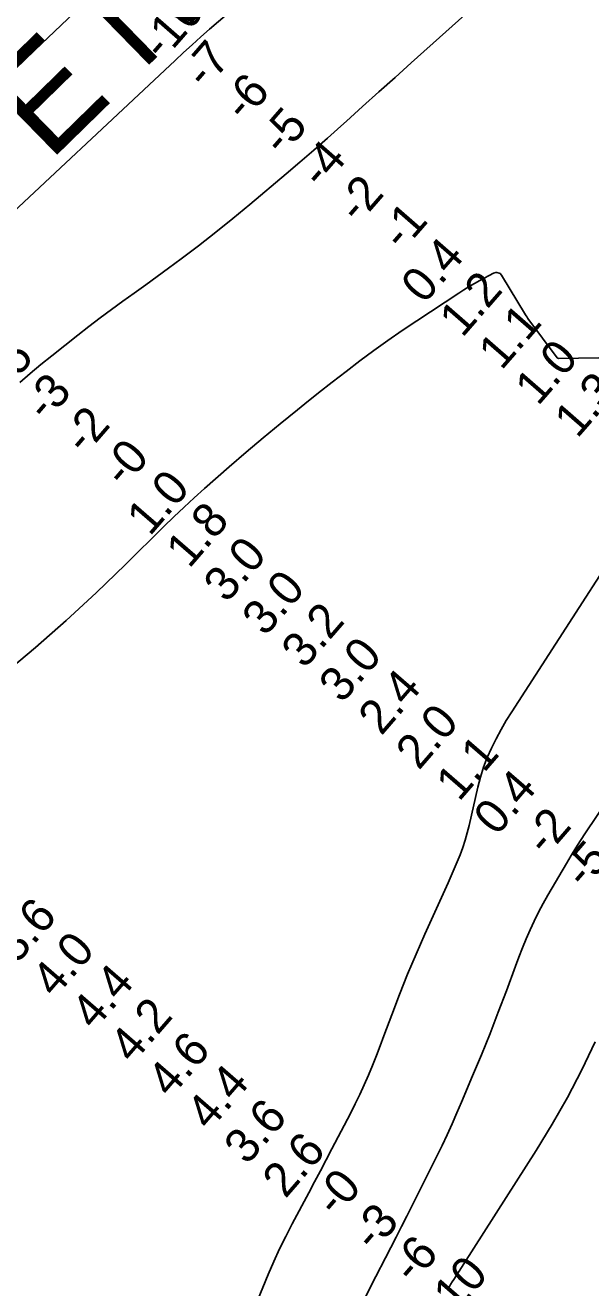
# Model space of a CAD drawing. Extents: x 3324104 to 3361979, y 612876 to 638273.
# Drawn here: x 3337486 to 3338596, y 620863 to 623340 of the extents above; entities that cross this region are included whole.
import ezdxf

# ---------------------------------------------------------------- set-up
doc = ezdxf.new("R2010")
doc.units = 0
for name, color, linetype in [('V-RIVR-IDEN', 7, 'Continuous'), ('V-RIVR-RANG', 7, 'Continuous'), ('V-TOPO-DPTH', 7, 'Continuous'), ('V-TOPO-MINR', 7, 'Continuous'), ('V-TOPO-WATR', 7, 'Continuous')]:
    doc.layers.add(name, color=color, linetype=linetype)

msp = doc.modelspace()

# ---------------------------------------------------------------- linework, layer by layer
at = {"layer": 'V-TOPO-DPTH'}
for points in [[(3337905.2, 623381.6), (3337848, 623332.2), (3337830.8, 623317.2), (3337813.8, 623302), (3337796.9, 623286.7), (3337780.2, 623271.2), (3337401.1, 622916.2)], [(3337401.1, 622916.2), (3337780.2, 623271.2), (3337796.9, 623286.7), (3337813.8, 623302), (3337830.8, 623317.2), (3337848, 623332.2), (3337905.2, 623381.6)], [(3338409.8, 622854.8), (3338405.5, 622853.4), (3338378.2, 622839), (3338367.7, 622833.2), (3338357.3, 622827.3), (3338347.1, 622821), (3338337, 622814.6), (3338254.5, 622760.3), (3338226.2, 622741.2), (3338198.1, 622721.8), (3338170.4, 622701.8), (3338142.9, 622681.4), (3338115.8, 622660.7), (3338088.7, 622639.8), (3338061.8, 622618.7), (3338035, 622597.4), (3338020.3, 622585.6), (3337986.4, 622558.1), (3337952.8, 622530.3), (3337919.5, 622502.1), (3337886.6, 622473.5), (3337838.2, 622431), (3337817.8, 622412.7), (3337797.7, 622394.2), (3337777.9, 622375.4), (3337758.3, 622356.3), (3337683.1, 622281.9), (3337625.3, 622226.3), (3337566.5, 622171.8), (3337506.2, 622119), (3337444.8, 622067.4)], [(3337444.8, 622067.4), (3337506.2, 622119), (3337566.5, 622171.8), (3337625.3, 622226.3), (3337683.1, 622281.9), (3337758.3, 622356.3), (3337777.9, 622375.4), (3337797.7, 622394.2), (3337817.8, 622412.7), (3337838.2, 622431), (3337886.6, 622473.5), (3337919.5, 622502.1), (3337952.8, 622530.3), (3337986.4, 622558.1), (3338020.3, 622585.6), (3338035, 622597.4), (3338061.8, 622618.7), (3338088.7, 622639.8), (3338115.8, 622660.7), (3338142.9, 622681.4), (3338170.4, 622701.8), (3338198.1, 622721.8), (3338226.2, 622741.2), (3338254.5, 622760.3), (3338337, 622814.6), (3338347.1, 622821), (3338357.3, 622827.3), (3338367.7, 622833.2), (3338378.2, 622839), (3338405.5, 622853.4), (3338409.8, 622854.8)], [(3338651.2, 622688.2), (3338532.7, 622686.4), (3338531.4, 622686.7), (3338530.9, 622687), (3338530.5, 622687.5), (3338473, 622764.8), (3338471.2, 622767.4), (3338469.4, 622770.1), (3338468.2, 622772), (3338421.2, 622849.7), (3338418.2, 622852.9), (3338416.3, 622853.9), (3338412, 622854.9), (3338409.8, 622854.8)], [(3338409.8, 622854.8), (3338412, 622854.9), (3338416.3, 622853.9), (3338418.2, 622852.9), (3338421.2, 622849.7), (3338468.2, 622772), (3338469.4, 622770.1), (3338471.2, 622767.4), (3338473, 622764.8), (3338530.5, 622687.5), (3338530.9, 622687), (3338531.4, 622686.7), (3338532.7, 622686.4), (3338651.2, 622688.2)], [(3337941.7, 620837.6), (3337952.2, 620863.1), (3337962.8, 620888.5), (3337973.9, 620913.7), (3337985.5, 620938.7), (3337997.7, 620963.4), (3338010.3, 620987.9), (3338042.6, 621048.5), (3338054.1, 621070.1), (3338065.5, 621091.8), (3338076.9, 621113.4), (3338088.2, 621135.2), (3338124.3, 621204.7), (3338133.6, 621223.2), (3338142.7, 621241.8), (3338151.3, 621260.7), (3338159.6, 621279.7), (3338167.6, 621298.8), (3338175.4, 621318), (3338182.9, 621337.4), (3338190.2, 621356.8), (3338205.4, 621398.2), (3338220.7, 621438.2), (3338236.5, 621477.9), (3338253.2, 621517.3), (3338270.5, 621556.5), (3338316.2, 621657.1), (3338322.4, 621670.8), (3338328.3, 621684.6), (3338334.1, 621698.5), (3338339.8, 621712.4), (3338345, 621726.5), (3338349.8, 621740.8), (3338353.9, 621755.2), (3338357.5, 621769.8), (3338374.6, 621845), (3338379.7, 621864.7), (3338385.8, 621884.1), (3338393.1, 621903.1), (3338401.3, 621921.7), (3338410.6, 621940), (3338420.2, 621958), (3338430.5, 621975.6), (3338441.3, 621993), (3338752.2, 622473.9)], [(3338752.2, 622473.9), (3338441.3, 621993), (3338430.5, 621975.6), (3338420.2, 621958), (3338410.6, 621940), (3338401.3, 621921.7), (3338393.1, 621903.1), (3338385.8, 621884.1), (3338379.7, 621864.7), (3338374.6, 621845), (3338357.5, 621769.8), (3338353.9, 621755.2), (3338349.8, 621740.8), (3338345, 621726.5), (3338339.8, 621712.4), (3338334.1, 621698.5), (3338328.3, 621684.6), (3338322.4, 621670.8), (3338316.2, 621657.1), (3338270.5, 621556.5), (3338253.2, 621517.3), (3338236.5, 621477.9), (3338220.7, 621438.2), (3338205.4, 621398.2), (3338190.2, 621356.8), (3338182.9, 621337.4), (3338175.4, 621318), (3338167.6, 621298.8), (3338159.6, 621279.7), (3338151.3, 621260.7), (3338142.7, 621241.8), (3338133.6, 621223.2), (3338124.3, 621204.7), (3338088.2, 621135.2), (3338076.9, 621113.4), (3338065.5, 621091.8), (3338054.1, 621070.1), (3338042.6, 621048.5), (3338010.3, 620987.9), (3337997.7, 620963.4), (3337985.5, 620938.7), (3337973.9, 620913.7), (3337962.8, 620888.5), (3337952.2, 620863.1), (3337941.7, 620837.6)], [(3338314.8, 620858.7), (3338318, 620863.8), (3338321.2, 620868.8), (3338324.4, 620873.9), (3338327.6, 620879), (3338489, 621131.6), (3338520.7, 621183.5), (3338550.8, 621236.2), (3338578.8, 621290.1), (3338605.2, 621344.8)], [(3338605.2, 621344.8), (3338578.8, 621290.1), (3338550.8, 621236.2), (3338520.7, 621183.5), (3338489, 621131.6), (3338327.6, 620879), (3338324.4, 620873.9), (3338321.2, 620868.8), (3338318, 620863.8), (3338314.8, 620858.7)]]:
    msp.add_lwpolyline(points, dxfattribs=at)
at = {"layer": 'V-TOPO-MINR'}
for points in [[(3337475.1, 622638.8), (3337495.8, 622656.7), (3337516.9, 622674.2), (3337538.1, 622691.5), (3337589.1, 622732), (3337610.9, 622749.1), (3337632.9, 622765.9), (3337655.1, 622782.3), (3337677.5, 622798.6), (3337700, 622814.7), (3337722.5, 622830.8), (3337744.8, 622847.1), (3337767.2, 622863.5), (3337791.9, 622881.7), (3337826.2, 622907.5), (3337860.2, 622933.8), (3337893.7, 622960.8), (3337926.9, 622988.2), (3337998.2, 623048.3), (3338025.4, 623071.5), (3338052.5, 623094.9), (3338079.3, 623118.5), (3338105.9, 623142.3), (3338116.5, 623151.9), (3338148.3, 623180.6), (3338180.2, 623209.2), (3338212, 623237.9), (3338244, 623266.5), (3338584.3, 623571.3)], [(3337401.1, 622916.2), (3337780.2, 623271.2), (3337796.9, 623286.7), (3337813.8, 623302), (3337830.8, 623317.2), (3337848, 623332.2), (3337905.2, 623381.6)], [(3337466.2, 623253.9), (3337504.7, 623291.1), (3337543.5, 623328.1), (3337582.5, 623364.9)], [(3338779.3, 622041.6), (3338586.1, 621755.3), (3338576.4, 621740.5), (3338566.8, 621725.6), (3338557.6, 621710.6), (3338548.5, 621695.4), (3338512.1, 621633), (3338502.7, 621616.3), (3338493.7, 621599.4), (3338485.3, 621582.2), (3338477.2, 621564.8), (3338469.6, 621547.1), (3338462.3, 621529.4), (3338455.3, 621511.6), (3338448.4, 621493.7), (3338430.6, 621445.3), (3338414.7, 621403.3), (3338398.5, 621361.4), (3338381.6, 621319.7), (3338364.4, 621278.1), (3338342.8, 621227), (3338333.6, 621205.5), (3338324.1, 621184.1), (3338314.3, 621162.9), (3338304.3, 621141.7), (3338294, 621120.7), (3338283.7, 621099.7), (3338273.3, 621078.7), (3338262.8, 621057.8), (3338235.3, 621003.3), (3338224.8, 620982.7), (3338214.3, 620962.1), (3338203.7, 620941.5), (3338193.1, 620920.9), (3338174.5, 620884.8), (3338154.4, 620846.3)], [(3338605.2, 621344.8), (3338578.8, 621290.1), (3338550.8, 621236.2), (3338520.7, 621183.5), (3338489, 621131.6), (3338327.6, 620879), (3338324.4, 620873.9), (3338321.2, 620868.8), (3338318, 620863.8), (3338314.8, 620858.7)]]:
    msp.add_lwpolyline(points, dxfattribs=at)
at = {"layer": 'V-TOPO-WATR'}
for points in [[(3337444.8, 622067.4), (3337506.2, 622119), (3337566.5, 622171.8), (3337625.3, 622226.3), (3337683.1, 622281.9), (3337758.3, 622356.3), (3337777.9, 622375.4), (3337797.7, 622394.2), (3337817.8, 622412.7), (3337838.2, 622431), (3337886.6, 622473.5), (3337919.5, 622502.1), (3337952.8, 622530.3), (3337986.4, 622558.1), (3338020.3, 622585.6), (3338035, 622597.4), (3338061.8, 622618.7), (3338088.7, 622639.8), (3338115.8, 622660.7), (3338142.9, 622681.4), (3338170.4, 622701.8), (3338198.1, 622721.8), (3338226.2, 622741.2), (3338254.5, 622760.3), (3338337, 622814.6), (3338347.1, 622821), (3338357.3, 622827.3), (3338367.7, 622833.2), (3338378.2, 622839), (3338405.5, 622853.4), (3338409.8, 622854.8)], [(3338409.8, 622854.8), (3338412, 622854.9), (3338416.3, 622853.9), (3338418.2, 622852.9), (3338421.2, 622849.7), (3338468.2, 622772), (3338469.4, 622770.1), (3338471.2, 622767.4), (3338473, 622764.8), (3338530.5, 622687.5), (3338530.9, 622687), (3338531.4, 622686.7), (3338532.7, 622686.4), (3338651.2, 622688.2)], [(3338752.2, 622473.9), (3338441.3, 621993), (3338430.5, 621975.6), (3338420.2, 621958), (3338410.6, 621940), (3338401.3, 621921.7), (3338393.1, 621903.1), (3338385.8, 621884.1), (3338379.7, 621864.7), (3338374.6, 621845), (3338357.5, 621769.8), (3338353.9, 621755.2), (3338349.8, 621740.8), (3338345, 621726.5), (3338339.8, 621712.4), (3338334.1, 621698.5), (3338328.3, 621684.6), (3338322.4, 621670.8), (3338316.2, 621657.1), (3338270.5, 621556.5), (3338253.2, 621517.3), (3338236.5, 621477.9), (3338220.7, 621438.2), (3338205.4, 621398.2), (3338190.2, 621356.8), (3338182.9, 621337.4), (3338175.4, 621318), (3338167.6, 621298.8), (3338159.6, 621279.7), (3338151.3, 621260.7), (3338142.7, 621241.8), (3338133.6, 621223.2), (3338124.3, 621204.7), (3338088.2, 621135.2), (3338076.9, 621113.4), (3338065.5, 621091.8), (3338054.1, 621070.1), (3338042.6, 621048.5), (3338010.3, 620987.9), (3337997.7, 620963.4), (3337985.5, 620938.7), (3337973.9, 620913.7), (3337962.8, 620888.5), (3337952.2, 620863.1), (3337941.7, 620837.6)]]:
    msp.add_lwpolyline(points, dxfattribs=at)

# ---------------------------------------------------------------- texts
at = {"layer": 'V-RIVR-IDEN'}
msp.add_text('B E N D', height=200, rotation=44.3398, dxfattribs=at).set_placement((3337352.2, 622894.1))
at = {"layer": 'V-RIVR-RANG'}
for s, rotation, p in [('-10', 48.9012, (3337755.7, 623268)), ('-7', 48.9012, (3337839.8, 623212.2)), ('-6', 48.9012, (3337916.7, 623148.3)), ('-5', 48.9012, (3337990.9, 623081.2)), ('-4', 48.9012, (3338067.3, 623016.6)), ('-2', 48.9012, (3338140.6, 622948.5)), ('-1', 48.9012, (3338226.7, 622895.1)), ('0.4', 48.9012, (3338268.9, 622791.4)), ('1.2', 48.9012, (3338344.1, 622725.5)), ('1.1', 48.9012, (3338420.9, 622661.4)), ('-5', 49.1326, (3337453.1, 622626.6)), ('1.0', 48.9012, (3338492.6, 622591.5)), ('-3', 49.1326, (3337527.6, 622559.8)), ('1.3', 48.9012, (3338569.7, 622527.8)), ('-2', 49.1326, (3337603.4, 622494.6)), ('-0', 49.1326, (3337680, 622430.4)), ('1.0', 49.1326, (3337730.5, 622335.8)), ('1.8', 49.1326, (3337807.8, 622272.4)), ('3.0', 49.1326, (3337881.4, 622204.6)), ('3.0', 49.1326, (3337956.9, 622139)), ('3.2', 49.1326, (3338034.2, 622075.5)), ('3.0', 49.1326, (3338107.8, 622007.7)), ('2.4', 49.1326, (3338185.1, 621944.3)), ('2.0', 49.1326, (3338258.7, 621876.5)), ('1.1', 49.1326, (3338337.6, 621814.9)), ('0.4', 49.1326, (3338411.5, 621747.4)), ('-2', 49.1326, (3338508.9, 621707.2)), ('-5', 49.1326, (3338585, 621642.3)), ('3.6', 49.0522, (3337469.3, 621496)), ('4.0', 49.0522, (3337543.9, 621429.5)), ('4.4', 49.0522, (3337621.2, 621366)), ('4.2', 49.0522, (3337696.6, 621300.3)), ('4.6', 49.0522, (3337770.7, 621233.2)), ('4.4', 49.0522, (3337847.3, 621168.8)), ('3.6', 49.0522, (3337921.5, 621101.7)), ('2.6', 49.0522, (3337996.8, 621036)), ('-0', 49.0522, (3338096.6, 620998.4)), ('-3', 49.0522, (3338170.4, 620930.8)), ('-6', 49.0522, (3338247.8, 620867.5)), ('-10', 49.0522, (3338312.7, 620789.6))]:
    msp.add_text(s, height=67, rotation=rotation, dxfattribs=at).set_placement(p)

doc.saveas('drawing.dxf')
